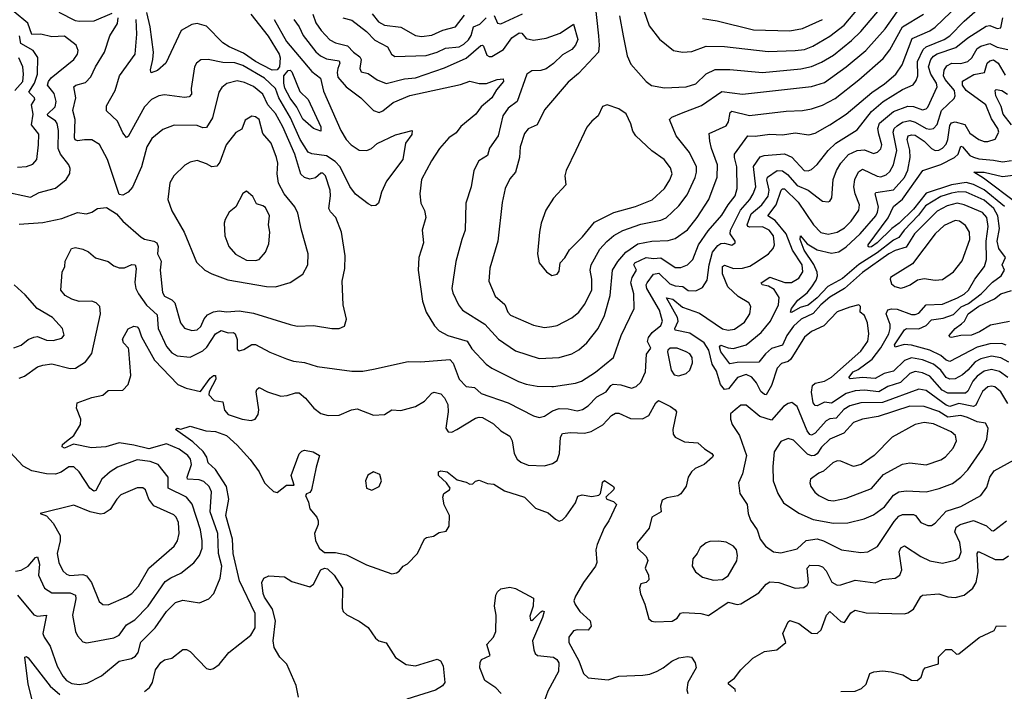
# Model space of a CAD drawing. Extents: x 1550320 to 1685906, y 509093 to 640511.
# Tile 419 of 532: x 1667228 to 1672645, y 570836 to 574535. Entities that reach past the tile are written whole.
import ezdxf

# ---------------------------------------------------------------- set-up
doc = ezdxf.new("R2010")
doc.units = 0

msp = doc.modelspace()

# ---------------------------------------------------------------- linework, layer by layer
at = {"layer": '0CON20XD'}
for points in [[(1670155, 572514), (1670165, 572514.1), (1670286, 572534), (1670318, 572545), (1670395, 572594.5), (1670495.4, 572674.6), (1670536.8, 572795), (1670608.8, 572945), (1670606.5, 573025), (1670591.1, 573085), (1670597.2, 573115), (1670621.6, 573155), (1670606.7, 573185), (1670612.8, 573195), (1670675, 573224.3), (1670715, 573220), (1670755, 573224), (1670835, 573170), (1670865, 573170.4), (1670901.4, 573185), (1670931.8, 573215), (1670962.1, 573295), (1671015, 573372.5), (1671091.3, 573458.7), (1671125, 573514.5), (1671164.1, 573565), (1671175.8, 573605), (1671173.2, 573725), (1671160, 573775), (1671161.1, 573795), (1671234.8, 573895.2), (1671275, 573893.5), (1671355, 573904.8), (1671425, 573900.3), (1671495, 573911.3), (1671569.1, 573900.9), (1671605, 573910), (1671685.6, 573955), (1671775.6, 574014.4), (1671915.9, 574134.1), (1671985, 574181.4), (1672049.1, 574235), (1672083.3, 574286.7), (1672138.6, 574431.4), (1672235.9, 574474.1), (1672265, 574493.6), (1672479.5, 574700.5)], [(1667225, 572560.3), (1667255, 572571.7), (1667325, 572622.7), (1667355, 572632.7), (1667405, 572638.7), (1667505.7, 572614.3), (1667534.2, 572615), (1667589.5, 572650.5), (1667624.2, 572695.8), (1667672.2, 572915), (1667668, 572955), (1667648.9, 572975), (1667625, 572983.8), (1667555, 572982.7), (1667514, 572995), (1667478, 573015), (1667453.8, 573045), (1667462, 573145), (1667475.7, 573175), (1667478.8, 573205), (1667512, 573275), (1667535, 573280), (1667575, 573271.8), (1667606.1, 573256.1), (1667645, 573223.3), (1667715, 573202.9), (1667745, 573179.6), (1667775, 573168.8), (1667805, 573167.9), (1667845, 573185.9), (1667862.5, 573185), (1667869.2, 573165), (1667862, 573088), (1667867.4, 573055), (1667880.7, 573025), (1667925, 572962.5), (1667985, 572910), (1667988.8, 572835), (1668036.2, 572735), (1668065, 572700.4), (1668095, 572684.1), (1668165, 572676.8), (1668235, 572711.2), (1668257.7, 572732.3), (1668305, 572804.1), (1668336.8, 572823.2), (1668375, 572810), (1668405, 572811.8), (1668413.9, 572803.9), (1668423.5, 572773.5), (1668425, 572720), (1668435, 572711.1), (1668460.9, 572719.1), (1668504.6, 572745.4), (1668525, 572745.4), (1668604, 572704), (1668696.3, 572666.3), (1668735, 572653.5), (1668795, 572647.8), (1668865, 572624.5), (1669055, 572598.9), (1669115, 572598.5), (1669175, 572609.5), (1669365, 572652.9), (1669435, 572650.8), (1669594.1, 572664.1), (1669613, 572643), (1669645.5, 572555), (1669685, 572515.7), (1669729.4, 572509.4), (1669766.1, 572476.1), (1669915.2, 572425.2), (1670055, 572353.3), (1670085, 572344.4), (1670115, 572351.8), (1670159.3, 572380.7), (1670195, 572392.9), (1670245, 572392.4), (1670295, 572381.6), (1670325, 572388.2), (1670355, 572407.9), (1670403, 572457), (1670455, 572486.1), (1670480.6, 572519.4), (1670493.1, 572526.9), (1670534.8, 572524.8), (1670594.3, 572505.7), (1670620, 572515), (1670645, 572538.1), (1670670.8, 572595), (1670676.9, 572693.1), (1670700, 572725), (1670682.8, 572762.8), (1670687.3, 572785), (1670707, 572813), (1670755, 572851.3), (1670765.2, 572875), (1670748, 572935), (1670678.3, 573055), (1670674.8, 573075), (1670679.4, 573085), (1670715, 573133.5), (1670745, 573139), (1670805, 573080.8), (1670835, 573068.7), (1670875.4, 573065.4), (1670905, 573044), (1670947.6, 573042.4), (1670985, 573059.1), (1671009.9, 573100.1), (1671020.4, 573185), (1671039.8, 573255), (1671068.7, 573291.3), (1671085, 573302.6), (1671105, 573303.6), (1671145, 573292.5), (1671164, 573305), (1671164.3, 573315), (1671136.6, 573355), (1671137.8, 573375), (1671193.4, 573486.6), (1671245, 573545.3), (1671263.3, 573575), (1671277.5, 573615), (1671264.4, 573725.6), (1671301, 573779), (1671323.2, 573786.8), (1671436, 573796), (1671476.8, 573776.8), (1671543.1, 573705), (1671565, 573702.7), (1671585, 573710.4), (1671615, 573737.3), (1671675, 573814.7), (1671718.2, 573855), (1671835, 573927.7), (1671915, 574028.9), (1671978.4, 574085), (1672085, 574149.5), (1672144.3, 574175.7), (1672160.8, 574199.2), (1672168.6, 574225), (1672167.8, 574305), (1672199.1, 574370.9), (1672215.1, 574384.9), (1672314.6, 574425.4), (1672345.3, 574445), (1672425, 574527.4), (1672555, 574639.6)], [(1670391.9, 574631.9), (1670413.2, 574445), (1670416.5, 574395), (1670411.5, 574355), (1670301.8, 574238.2), (1670245, 574191.1), (1670115, 574038), (1670075, 573956), (1670025, 573934), (1670005, 573908.8), (1669981.5, 573835), (1669977.5, 573775), (1669955.5, 573695), (1669925, 573659.2), (1669897.9, 573605), (1669881.7, 573528.3), (1669858.5, 573315), (1669814.5, 573165.5), (1669808.1, 573095), (1669843.1, 573013.1), (1669896.2, 572966.2), (1669913.9, 572923.9), (1669927.8, 572907.8), (1670055, 572851.8), (1670115, 572840.5)], [(1670775, 574160), (1670895, 574164.7), (1670947.9, 574182.1), (1671005, 574236.4), (1671055, 574260), (1671135, 574259.7), (1671315, 574244.7), (1671525, 574264.8), (1671585, 574277.8), (1671639.7, 574300.3), (1671705, 574339.7), (1671805, 574420.7), (1671855, 574468.7), (1671999.7, 574640.3)], [(1670875, 574356.2), (1670925, 574358.9), (1671005, 574389.3), (1671105, 574387.2), (1671345, 574359.2), (1671495, 574364.7), (1671545, 574370.8), (1671591.6, 574388.4), (1671685, 574444.7), (1671763.9, 574505), (1671892.1, 574657.9)], [(1667135, 573591.3), (1667287.5, 573557.5), (1667335, 573582.5), (1667425, 573606.2), (1667484.3, 573655), (1667503.1, 573686.9), (1667505.6, 573715), (1667498.9, 573735), (1667452, 573795), (1667438.9, 573825), (1667441, 573925), (1667433.9, 573963.9), (1667425, 573977.1), (1667382.3, 574005), (1667381.5, 574015), (1667422.4, 574055), (1667428.3, 574085), (1667417.9, 574127.9), (1667381.6, 574175), (1667385.8, 574195), (1667401.2, 574215), (1667525, 574315.6), (1667545.5, 574345), (1667549.5, 574365), (1667538.1, 574395), (1667475, 574443.5), (1667405, 574441.1), (1667344.3, 574454.3), (1667293.9, 574453.9), (1667271.9, 574515), (1667198.3, 574578.3)], [(1667735, 574568.9), (1667635, 574526.7), (1667555.3, 574524.7), (1667535, 574529.1), (1667445, 574574.8)], [(1668500, 574565), (1668595, 574444), (1668655.6, 574345.6), (1668660.9, 574325), (1668657.8, 574275), (1668645, 574257.8), (1668617.5, 574257.5), (1668564.6, 574284.6), (1668525, 574304.1), (1668459.5, 574349.5), (1668380, 574385), (1668345, 574407.2), (1668255, 574499.6), (1668205, 574512.9), (1668175, 574507.3), (1668115.6, 574475), (1668031.1, 574295), (1667985.3, 574254.7), (1667951.1, 574241.1), (1667947.9, 574257.9), (1667961.2, 574315), (1667963.1, 574355), (1667944.8, 574495.2), (1667927.4, 574575)], [(1668841.2, 574565), (1668857.8, 574517.8), (1668887.1, 574475), (1668935, 574423.3), (1668965, 574406.6), (1669031.6, 574391.6), (1669065, 574355.9), (1669100, 574330), (1669107.2, 574315), (1669098.9, 574265), (1669106.7, 574246.7), (1669145, 574239.2), (1669195, 574203.2), (1669245, 574183.2), (1669345, 574208.2), (1669405.6, 574214.4), (1669565, 574270.3), (1669685, 574322.3), (1669765, 574392.9), (1669775, 574394.4), (1669778.9, 574388.9), (1669798.8, 574338.8), (1669811.6, 574331.6), (1669825, 574332.5), (1669889.4, 574370.6), (1669934.8, 574435.2), (1669975, 574462), (1669990.2, 574460.2), (1670015, 574430.8), (1670055, 574421.8), (1670125, 574432.3), (1670200.8, 574460.8), (1670275, 574509.2), (1670298.8, 574425), (1670285.4, 574395), (1670265, 574370), (1670215, 574341.8), (1670165, 574292.7), (1670125, 574264.6), (1670095, 574254.1), (1670045, 574252.5), (1670018.7, 574235), (1669965.3, 574085), (1669915, 574046.6), (1669885.8, 574005), (1669860, 573895), (1669812, 573828), (1669802.4, 573787.6), (1669753.1, 573756.9), (1669725.8, 573705), (1669711.1, 573615), (1669683.3, 573525), (1669679.1, 573375), (1669659.5, 573325), (1669627, 573203), (1669605.5, 573054.5), (1669610.7, 573030.7), (1669642, 572965), (1669664.8, 572934.8), (1669787.4, 572857.4), (1669862.5, 572775), (1669955, 572710.9), (1670085, 572668.5)], [(1669167.6, 574567.6), (1669202.2, 574522.2), (1669235, 574505.2), (1669325, 574493.9), (1669405, 574448.5), (1669438.3, 574441.7), (1669495, 574449.8), (1669555, 574476.5), (1669625, 574495.4), (1669675, 574560.3)], [(1669838.6, 574558.6), (1669856.2, 574516.2), (1669875, 574512.3), (1669995, 574566.5)], [(1670085, 572668.5), (1670195, 572674.6), (1670265, 572694.5), (1670305, 572716.5), (1670347.3, 572755), (1670409.6, 572835), (1670444.7, 572905), (1670477.2, 573015), (1670489.4, 573155), (1670517.8, 573202.2), (1670562.3, 573255), (1670628.7, 573301.3), (1670705, 573314.2), (1670795, 573318), (1670835, 573329.6), (1670902.6, 573377.4), (1670955.3, 573445), (1671018.7, 573545), (1671065, 573666.7), (1671067.5, 573735), (1671033.3, 573825), (1671024.6, 573865), (1671022, 573908), (1671115, 573950.6), (1671127.1, 573972.9), (1671136.6, 574023.4), (1671145, 574030.8), (1671242.9, 574007.1), (1671445, 574031.2), (1671535.3, 574034.7), (1671585, 574043.9), (1671645, 574064.7), (1671715, 574100.3), (1671845, 574204), (1671978.3, 574321.7), (1672015, 574368.2), (1672085, 574496.1), (1672200, 574565)], [(1670115, 572840.5), (1670155, 572844.4), (1670185, 572850.9), (1670265, 572893.6), (1670304.5, 572925), (1670335, 572965.6), (1670375.3, 573045), (1670375.8, 573105), (1670367.1, 573155), (1670371.8, 573185), (1670418.8, 573271.2), (1670457.5, 573312.5), (1670496, 573346), (1670546.3, 573373.7), (1670645, 573409.2), (1670755, 573431.2), (1670785, 573443.9), (1670855, 573509.1), (1670900.7, 573569.3), (1670944.7, 573665), (1670952.2, 573695), (1670951.6, 573725), (1670912.5, 573802.5), (1670839.4, 573895), (1670803.5, 573985), (1670815, 573998.5), (1670869.7, 574019.7), (1670978.3, 574061.7), (1671091.3, 574138.7), (1671205, 574124.7), (1671585, 574166.9), (1671655, 574188), (1671775, 574274.7), (1671882.5, 574365), (1671989.4, 574485), (1672055, 574578.2)], [(1670528.7, 574555), (1670547.5, 574445), (1670570, 574335), (1670589.3, 574289.3), (1670675, 574193.8), (1670703.1, 574173.1), (1670775, 574160)], [(1670661.8, 574585), (1670691.2, 574501.2), (1670747.4, 574427.4), (1670824.6, 574364.6), (1670875, 574356.2)], [(1667225, 573409.6), (1667355, 573417.1), (1667460.4, 573439.6), (1667545, 573473.8), (1667595, 573465.6), (1667625, 573475.6), (1667655, 573495.5), (1667705, 573499.6), (1667760, 573465), (1667795.7, 573425), (1667896.8, 573336.8), (1667915.3, 573325.3), (1667965, 573315.3), (1667982.9, 573305), (1667989.2, 573285), (1667985.4, 573245), (1668006, 573205), (1668000.4, 573155), (1668013.3, 573033.3), (1668025, 573011.4), (1668065, 572991.8), (1668081.2, 572975), (1668113.2, 572865), (1668135, 572835.5), (1668175, 572822.5), (1668205, 572826.2), (1668223.9, 572845), (1668242, 572888), (1668260.5, 572909.5), (1668293.4, 572926.6), (1668325, 572931.8), (1668365, 572926.4), (1668435, 572931.2), (1668515, 572918.8), (1668716.1, 572856.1), (1668755, 572847.8), (1668845, 572850.6), (1668945.8, 572834.2), (1668986.1, 572833.9), (1669015, 572847.5), (1669026, 572885), (1669007.1, 572965), (1669002.5, 573095), (1669017.3, 573165), (1669018.5, 573235), (1668998.9, 573365), (1668967.5, 573445), (1668936.9, 573476.9), (1668928.5, 573495), (1668937.5, 573565), (1668935.4, 573595), (1668910.6, 573675), (1668895, 573690), (1668885, 573689.2), (1668855, 573664.3), (1668825, 573656.5), (1668795, 573666.4), (1668775, 573684.4), (1668741.5, 573795), (1668676.3, 573945), (1668635, 574018.9), (1668593.3, 574066.7), (1668565, 574125.4), (1668515, 574166.8), (1668465, 574189.2), (1668425, 574198.6), (1668367.3, 574182.7), (1668339.4, 574160.6), (1668323.2, 574135), (1668288.2, 573995), (1668255, 573940.6), (1668235, 573939.5), (1668205, 573952.5), (1668076.8, 573953.2), (1668015, 573930), (1667955, 573880.4), (1667926.6, 573835), (1667897.5, 573725), (1667847.7, 573612.3), (1667825, 573584.2), (1667795, 573568), (1667775, 573572.5), (1667711.5, 573765), (1667666.5, 573846.5), (1667625, 573872.2), (1667585, 573873.9), (1667545, 573868.2), (1667533.3, 573873.3), (1667529.1, 573885), (1667533.5, 573985), (1667519.6, 574035), (1667536.4, 574103.6), (1667525.4, 574164.6), (1667536, 574175), (1667590.4, 574189.6), (1667619.2, 574220.8), (1667644.1, 574275), (1667694.7, 574355), (1667724, 574446), (1667765, 574514), (1667768.9, 574545)], [(1668627.8, 574535), (1668696.2, 574415), (1668835, 574248.8), (1668882.4, 574212.4), (1668900.2, 574140.2), (1668993.8, 573925), (1669024.7, 573875), (1669052.2, 573845), (1669095, 573816.6), (1669138, 573815), (1669163.8, 573826.2), (1669195, 573853.1), (1669295, 573901.2), (1669386.7, 573925), (1669385, 573903.3), (1669351.2, 573855), (1669335.6, 573765), (1669245.8, 573645), (1669217.5, 573585), (1669209.2, 573550.8), (1669201.2, 573525), (1669187.7, 573512.3), (1669165, 573510), (1669145, 573521.4), (1669075, 573574.2), (1669045, 573615.7), (1668990.5, 573725), (1668963.7, 573753.7), (1668915, 573784.4), (1668835, 573795.2), (1668815, 573805.8), (1668771.7, 573875), (1668718.4, 573995), (1668654, 574105), (1668635, 574156.2), (1668575, 574211.9), (1668455, 574281.7), (1668412.3, 574297.7), (1668345, 574299.4), (1668264.5, 574315.5), (1668225, 574314), (1668201.2, 574295), (1668190, 574275), (1668172.1, 574155), (1668172.7, 574125), (1668159.6, 574110.4), (1668134.7, 574105.3), (1668025, 574120.5), (1667993.9, 574116.1), (1667953.3, 574095), (1667915, 574055.6), (1667825, 573891.2), (1667815, 573886), (1667795, 573912), (1667765.9, 573975.9), (1667705, 574032), (1667705, 574060), (1667752.3, 574145), (1667777.8, 574225), (1667863.8, 574345), (1667872.2, 574455), (1667869.3, 574535)], [(1668735.9, 574535), (1668765.9, 574495.9), (1668787.6, 574447.6), (1668857.3, 574357.3), (1668882.9, 574335), (1668915, 574318.4), (1668985, 574307.5), (1668988.6, 574295), (1668978.9, 574265), (1668974.2, 574244.2), (1668978.3, 574218.3), (1669024.3, 574164.3), (1669104.4, 574105), (1669173.8, 574035), (1669205, 574024.3), (1669225, 574031.9), (1669282.2, 574077.8), (1669375, 574118.1), (1669652.7, 574177.3), (1669705, 574196.7), (1669755, 574183.5), (1669796, 574184), (1669855, 574206.2), (1669888.3, 574208.3), (1669890, 574195), (1669851.1, 574148.9), (1669825, 574104.5), (1669766.9, 574055), (1669737.5, 574015), (1669654.1, 573945.9), (1669628.8, 573911.2), (1669588.1, 573885), (1669536.7, 573825), (1669492.8, 573757.2), (1669438.2, 573655), (1669429.5, 573575), (1669434.4, 573525), (1669454.5, 573484.5), (1669462.2, 573445), (1669442.2, 573375), (1669450, 573305), (1669424.4, 573225), (1669420.9, 573155), (1669443.3, 572985), (1669463.5, 572925), (1669509.2, 572849.2), (1669535, 572820.6), (1669583.8, 572795), (1669689.4, 572765), (1669715, 572721.9), (1669795, 572637.8), (1669825, 572616.4), (1669972.9, 572542.9), (1670015, 572527.8), (1670075, 572517.2), (1670155, 572514)], [(1669005, 574545.6), (1669055, 574532.1), (1669135, 574469.7), (1669182.6, 574422.6), (1669252.2, 574385), (1669273.9, 574343.9), (1669292, 574332), (1669465, 574337.5), (1669525, 574355.2), (1669571.4, 574378.6), (1669645, 574385.7), (1669670.7, 574399.3), (1669696.2, 574423.8), (1669711.9, 574448.1), (1669724.3, 574495.7), (1669759.5, 574510.5), (1669794.9, 574545.1)], [(1672664.6, 572564.6), (1672618, 572598), (1672575, 572607.9), (1672535, 572598.5), (1672495, 572571.1), (1672471.2, 572545), (1672445, 572489.1), (1672432.3, 572477.7), (1672335, 572477.7), (1672304, 572495), (1672235, 572571.7), (1672195, 572590.6), (1672155, 572596.7), (1672125, 572586.7), (1672073, 572537), (1672005.1, 572514.9), (1671955.1, 572484.9), (1671875, 572495.5), (1671825, 572491.3), (1671775, 572475.5), (1671695, 572422.6), (1671655, 572427.9), (1671615, 572408.8), (1671605, 572409.5), (1671594.2, 572425), (1671584, 572484), (1671589.2, 572520.8), (1671605, 572533.3), (1671655, 572543.9), (1671695, 572566.3), (1671855, 572708.5), (1671894.6, 572765), (1671900, 572805), (1671891.8, 572865), (1671875, 572906.2), (1671852, 572925), (1671853.3, 572955), (1671843.8, 572963.8), (1671795, 572952.5), (1671725, 572925.6), (1671651.7, 572848.3), (1671585, 572818.5), (1671545, 572786.9), (1671471.3, 572665), (1671455, 572652.9), (1671419.1, 572640.9), (1671395, 572615.6), (1671365, 572519.5), (1671335, 572469.5), (1671325, 572470), (1671305, 572487.3), (1671280.7, 572535), (1671256.3, 572566.3), (1671225, 572581), (1671177.3, 572565), (1671127.6, 572502.4), (1671105, 572498.2), (1671084, 572525), (1671061.5, 572598.5), (1671038.3, 572638.3), (1671019.6, 572715), (1670993.5, 572755), (1670915, 572809.1), (1670834.5, 572825), (1670831.8, 572835), (1670850.6, 572875), (1670847.5, 572895), (1670786.4, 573003.6), (1670821.9, 572995), (1670875, 572951.6), (1670967.7, 572917.7), (1671095, 572832.4), (1671125.3, 572824.7), (1671160.4, 572829.6), (1671215, 572868.9), (1671244.5, 572915), (1671251.1, 572955), (1671238.6, 572975), (1671181.1, 573011.1), (1671123.8, 573063.8), (1671095.2, 573135), (1671094.8, 573175.2), (1671105, 573183.1), (1671155, 573164.8), (1671204.2, 573165.8), (1671245, 573176.9), (1671286, 573204), (1671348.5, 573245), (1671373.6, 573275), (1671380, 573295), (1671375.8, 573345), (1671350.4, 573375), (1671315, 573393.5), (1671245, 573392.2), (1671234.5, 573395), (1671229.5, 573405), (1671252.1, 573465), (1671311.4, 573515), (1671345, 573562.7), (1671351.6, 573595), (1671337.8, 573652.3), (1671341.9, 573668.1), (1671395, 573704.8), (1671425, 573701.7), (1671451.6, 573681.6), (1671505, 573621.7), (1671566, 573596), (1671645, 573535.6), (1671675, 573531.4), (1671685, 573536), (1671696.4, 573553.6), (1671703.3, 573655), (1671721.2, 573705), (1671745.9, 573745), (1671788.1, 573791.9), (1671835, 573815.2), (1671875, 573818.2), (1671925, 573797.8), (1671946.9, 573805), (1671965, 573823.3), (1671971.6, 573845), (1671954.8, 573904.8), (1671949.5, 573935), (1671958.3, 573965), (1672035, 574029.8), (1672115, 574058), (1672145, 574056.6), (1672195, 574038.7), (1672215, 574043.1), (1672225, 574052.9), (1672275.3, 574165), (1672271.1, 574185), (1672241.6, 574235), (1672227.5, 574275), (1672240.2, 574315), (1672255, 574333.9), (1672275, 574346.5), (1672377.8, 574382.2), (1672445, 574434.8), (1672545, 574499.7), (1672565, 574502.6), (1672605, 574486.7), (1672625, 574490), (1672637.6, 574545)], [(1670985, 574541.8), (1671065, 574529.2), (1671265, 574478.4), (1671465, 574473.5)], [(1671465, 574473.5), (1671535, 574486.7), (1671644, 574536)], [(1667215, 573721.8), (1667265, 573725.5), (1667300.7, 573739.3), (1667322.9, 573765), (1667331.8, 573845), (1667332.7, 573905), (1667293, 573955), (1667302, 574015), (1667292.3, 574065), (1667310.3, 574095), (1667310, 574105), (1667278.9, 574135), (1667309.9, 574185), (1667325.6, 574235), (1667327.1, 574327.1), (1667302.3, 574365), (1667234.2, 574404.2), (1667226.6, 574445)], [(1672669.2, 572649.3), (1672625, 572672.9), (1672575, 572681.5), (1672515, 572667.2), (1672485, 572650), (1672444.6, 572605.3), (1672415, 572579), (1672375, 572556.7), (1672345, 572554.4), (1672325, 572564.3), (1672295, 572605.2), (1672255, 572637.8), (1672195, 572661.7), (1672135, 572672.5), (1672095, 572658), (1672035, 572599), (1671984.3, 572585.7), (1671935, 572559.5), (1671865, 572563.7), (1671797.3, 572557.3), (1671790, 572565), (1671813.3, 572595), (1671841.7, 572608.3), (1671917.8, 572665), (1671965, 572727.4), (1672009, 572805), (1672017.9, 572835), (1672017.1, 572857.1), (1671995.7, 572915), (1672003.4, 572936.6), (1672025, 572942.3), (1672055, 572939.8), (1672135, 572911.9), (1672155, 572910.6), (1672175, 572918.5), (1672215, 572964.7), (1672305, 572968.4), (1672386.9, 573003.1), (1672425, 573023.5), (1672447.5, 573045), (1672482.1, 573105), (1672536.7, 573175), (1672547.8, 573215), (1672544.8, 573314.8), (1672556.5, 573395), (1672548.1, 573445), (1672525, 573473.8), (1672425, 573516), (1672385, 573523.7), (1672329.8, 573510.2), (1672275, 573480.7), (1672151.1, 573355), (1672105, 573281.2), (1672045, 573263.5), (1672009.4, 573245), (1671865, 573143), (1671765.5, 573054.5), (1671685, 573006.2), (1671636, 572965), (1671593.5, 572916.5), (1671528.1, 572885), (1671485, 572847.8), (1671448.3, 572795), (1671425, 572742.5), (1671365, 572724.4), (1671330.6, 572695), (1671295, 572648.2), (1671175, 572647.4), (1671135, 572639.6), (1671084.9, 572705), (1671077.5, 572732.5), (1671085, 572742.9), (1671125, 572727.8), (1671154.8, 572724.8), (1671225, 572744.2), (1671307, 572813), (1671359, 572875), (1671403.2, 572965), (1671405.8, 573005), (1671379, 573049), (1671348.1, 573068.1), (1671313.3, 573075), (1671307.5, 573085), (1671355, 573116.8), (1671438.1, 573088.1), (1671475, 573087.1), (1671515, 573111.1), (1671536.9, 573146.9), (1671532.8, 573185), (1671478.8, 573265), (1671444, 573355), (1671385, 573428.3), (1671343.8, 573455), (1671389.5, 573515), (1671417.2, 573595), (1671425, 573603.3), (1671435, 573602.8), (1671510, 573530), (1671595, 573404.6), (1671635, 573362.9), (1671675, 573352.9), (1671725.7, 573364.3), (1671765, 573389.1), (1671803.2, 573425), (1671845.3, 573485), (1671847.6, 573515), (1671823.8, 573575), (1671816.7, 573615), (1671822.6, 573655), (1671843, 573697), (1671865, 573711.6), (1671945, 573672.5), (1671965, 573670.2), (1671995, 573681.2), (1672015, 573698.8), (1672035.5, 573734.5), (1672052.9, 573815), (1672032.9, 573915), (1672039.2, 573935), (1672055, 573950.5), (1672085, 573970.8), (1672125, 573979.3), (1672155, 573970.3), (1672215, 573936.1), (1672235, 573931.4), (1672255, 573935.3), (1672275, 573956.7), (1672298.8, 574035), (1672369.7, 574100.2), (1672374.1, 574115.9), (1672370.4, 574145), (1672319.9, 574205), (1672310, 574225), (1672313.7, 574256.3), (1672328.6, 574281.4), (1672355.6, 574294.4), (1672406, 574294), (1672445, 574304.8), (1672466.9, 574325), (1672495, 574376.3), (1672515, 574388.7), (1672565, 574402.9), (1672605, 574383), (1672665, 574370.3)], [(1667200.7, 574145), (1667245.6, 574195), (1667249.6, 574235), (1667245.2, 574275.2), (1667222.8, 574325)], [(1672655, 572741.6), (1672630.9, 572750.9), (1672565, 572749), (1672495, 572730.9), (1672345, 572653.3), (1672325, 572660.7), (1672296.3, 572686.3), (1672235, 572714.8), (1672135, 572743.1), (1672093.7, 572746.3), (1672045, 572730.9), (1672040, 572745), (1672095, 572827.5), (1672106.1, 572833.9), (1672175, 572831.5), (1672215, 572850.2), (1672245, 572882), (1672308.6, 572891.4), (1672365, 572910.4), (1672407.4, 572952.6), (1672447.8, 572972.2), (1672518.5, 573025), (1672580.6, 573089.4), (1672628.2, 573125), (1672645.4, 573155), (1672633.5, 573185), (1672652.2, 573225), (1672615.6, 573275), (1672604.9, 573314.9), (1672619.1, 573385), (1672608.9, 573455), (1672588.3, 573495), (1672535, 573541.6), (1672435, 573584.5), (1672395, 573586.7), (1672355, 573579.9), (1672295, 573560.7), (1672210.7, 573509.3), (1672172.5, 573457.5), (1672093.2, 573375), (1672065.1, 573334.9), (1672035, 573320.9), (1671945, 573250.5), (1671844.2, 573185.8), (1671755, 573109.8), (1671674.6, 573065.4), (1671615, 573003.5), (1671565, 572962.2), (1671521, 572949), (1671475, 572922.7), (1671469.2, 572925), (1671474.8, 572945), (1671509, 572991), (1671559.8, 573030.2), (1671586.6, 573063.4), (1671609.7, 573100.3), (1671616.7, 573125), (1671614.8, 573145), (1671597.2, 573187.2), (1671544, 573265), (1671522.7, 573325), (1671523.3, 573345), (1671560.2, 573300.2), (1671615, 573266.9), (1671695, 573248.3), (1671735, 573256.2), (1671775, 573283.5), (1671851.9, 573355), (1671937.3, 573455), (1671948.1, 573475), (1671953.4, 573505), (1671933.8, 573575), (1671937.3, 573582.7), (1672035, 573598.3), (1672096.5, 573665), (1672114.8, 573705.2), (1672127.9, 573775), (1672126, 573816), (1672109.7, 573875), (1672115.8, 573894.2), (1672135, 573900.4), (1672155, 573898.2), (1672204.9, 573864.9), (1672245, 573824.7), (1672265, 573814.7), (1672285, 573816.4), (1672305, 573826.6), (1672325, 573849.6), (1672334.1, 573875), (1672345, 573952.7), (1672355, 573965.8), (1672375, 573972.3), (1672427.3, 573957.3), (1672455, 573909.1), (1672505, 573875.5), (1672535, 573863.8), (1672555, 573863.8), (1672595, 573877.5), (1672614.6, 573915), (1672608.9, 573935), (1672575, 573988.6), (1672543.8, 574065), (1672434.8, 574145), (1672415.2, 574175), (1672414.4, 574195.6), (1672476.9, 574233.1), (1672536.2, 574243.8), (1672550.3, 574295), (1672565, 574308.6), (1672585, 574313.7), (1672612.1, 574295), (1672649.7, 574229.7)], [(1668885, 573921.2), (1668844.6, 573934.6), (1668785, 573986.6), (1668752.3, 574052.3), (1668715, 574102.4), (1668687.3, 574157.3), (1668681.4, 574185), (1668680.2, 574225), (1668705, 574254.7), (1668715, 574256.8), (1668725, 574247.3), (1668769.9, 574139.9), (1668815.4, 574095), (1668884.2, 573945), (1668885, 573921.2)], [(1672685.2, 573955), (1672638.6, 574015), (1672627.5, 574057.5), (1672598.1, 574115), (1672594.5, 574145), (1672600.2, 574149.8), (1672630.6, 574145), (1672662.5, 574125)], [(1670155, 573126.7), (1670185, 573132.5), (1670195, 573150), (1670202, 573195), (1670226.7, 573223.3), (1670252.4, 573267.6), (1670325, 573339.5), (1670390, 573420), (1670497.3, 573472.7), (1670615, 573505.3), (1670707.3, 573542.7), (1670774.6, 573605), (1670805, 573651.9), (1670817.7, 573685), (1670808.9, 573718.9), (1670773.5, 573765), (1670705, 573811.9), (1670617.5, 573895), (1670600.9, 573920.9), (1670590.5, 573960.5), (1670565, 574016.7), (1670525, 574043.8), (1670460, 574065), (1670435, 574057.5), (1670411.2, 574005), (1670375, 573976.7), (1670347.7, 573942.3), (1670288, 573815), (1670233.6, 573703.6), (1670226.2, 573675), (1670233.3, 573625), (1670165, 573551.2), (1670122, 573485), (1670096.9, 573415), (1670086.9, 573365), (1670076, 573246), (1670086.7, 573195), (1670126.1, 573146.1), (1670155, 573126.7)], [(1668635, 573063.8), (1668715, 573087.8), (1668785, 573132.9), (1668813.5, 573185), (1668814.4, 573245), (1668777.8, 573375), (1668758.8, 573468.8), (1668741.1, 573505), (1668682.1, 573575), (1668651.4, 573635), (1668644.7, 573685), (1668647.6, 573745), (1668641.3, 573775), (1668611.5, 573855), (1668565, 573908), (1668545, 573984.4), (1668525, 574000.6), (1668505, 574004.3), (1668467.9, 573982.1), (1668449.1, 573930.9), (1668417.4, 573912.6), (1668364, 573846), (1668329, 573751), (1668311.7, 573728.3), (1668285, 573724.5), (1668255, 573741.8), (1668205, 573758.5), (1668165, 573750.5), (1668136.2, 573733.8), (1668076, 573675), (1668053.6, 573636.4), (1668042.9, 573545), (1668065, 573482.5), (1668132.2, 573365), (1668200.2, 573200.2), (1668246.2, 573155), (1668285, 573134.4), (1668372.9, 573102.9), (1668585, 573066.2), (1668635, 573063.8)], [(1672645.3, 573505.3), (1672535, 573597.4), (1672475, 573626.5), (1672435, 573638), (1672355, 573625.1), (1672215, 573579), (1672145, 573491.7), (1672065.7, 573415), (1672025.9, 573384.1), (1671945.8, 573305), (1671915, 573283.8), (1671901.8, 573281.8), (1671896, 573285), (1671896.9, 573295), (1672006.4, 573443.6), (1672034.8, 573505.2), (1672085, 573546.8), (1672196.6, 573703.4), (1672295, 573737), (1672371, 573775), (1672391, 573795), (1672405, 573837.7), (1672415, 573833.9), (1672455, 573787.7), (1672475, 573777.3), (1672505, 573768.6), (1672585, 573761.2), (1672635, 573751.9), (1672685, 573759.7)], [(1672715, 573521.6), (1672531.3, 573661.3), (1672477.5, 573695), (1672534.2, 573695.8), (1672635, 573671.6), (1672798, 573692)], [(1668525, 573208.5), (1668545, 573214.6), (1668580, 573255), (1668599.2, 573300.8), (1668604.2, 573364.2), (1668596.1, 573405), (1668602.1, 573455), (1668579.6, 573499.6), (1668565, 573510.4), (1668530.6, 573520.6), (1668511.3, 573561.3), (1668475, 573590), (1668455, 573576.7), (1668417.5, 573505), (1668380.6, 573475), (1668357.5, 573435), (1668352.7, 573415), (1668356.2, 573345), (1668378.8, 573285), (1668415, 573242.9), (1668475, 573211.3), (1668525, 573208.5)], [(1672075, 573057.1), (1672095, 573062.2), (1672126.2, 573075), (1672167, 573103), (1672205, 573109.4), (1672265, 573101.1), (1672305, 573103.1), (1672364.6, 573145.4), (1672413, 573207), (1672454.6, 573325), (1672453.1, 573365), (1672432.1, 573402.1), (1672399.2, 573425), (1672375, 573428.9), (1672315, 573401.8), (1672263.8, 573355), (1672139.3, 573190.7), (1672018.8, 573115), (1672016.2, 573105), (1672025, 573080), (1672042.5, 573065), (1672075, 573057.1)], [(1667195, 572727.7), (1667235, 572742), (1667275, 572774.4), (1667305, 572787.1), (1667325, 572789.4), (1667375, 572770.6), (1667412.5, 572767.5), (1667459.5, 572780.5), (1667473, 572797), (1667462.5, 572835), (1667408, 572895), (1667323.5, 572943.5), (1667258.8, 573018.8), (1667196.9, 573075)], [(1672673.2, 572873.2), (1672568.2, 572851.8), (1672508.5, 572815), (1672465, 572798.2), (1672406.2, 572796.2), (1672355, 572784.6), (1672345.9, 572785.9), (1672340.8, 572795), (1672374.2, 572835), (1672409.5, 572860.5), (1672425.1, 572874.9), (1672445.9, 572915), (1672505, 572956.4), (1672591.8, 572998.2), (1672625, 573025.2), (1672685, 573043.1)], [(1667215, 571365.4), (1667305, 571258), (1667325, 571250.3), (1667375.4, 571255.4), (1667355.4, 571155), (1667362.1, 571135), (1667395.3, 571085.3), (1667434.8, 570974.8), (1667465, 570920), (1667486.2, 570895), (1667515, 570879.8), (1667555.9, 570874.1), (1667598.7, 570881.3), (1667678, 570922), (1667775, 571001.5), (1667842.4, 571017.6), (1667865, 571030), (1667879.3, 571050.7), (1667895, 571107.8), (1667973.3, 571185), (1668035.4, 571275), (1668085, 571326.2), (1668125, 571338.8), (1668216.7, 571323.3), (1668269.2, 571345), (1668296.7, 571375), (1668331.5, 571458.5), (1668339.5, 571525), (1668321.2, 571595), (1668317.8, 571705), (1668276.5, 571825), (1668283.1, 571935), (1668270, 571965), (1668240.8, 571990.9), (1668215, 572000.3), (1668151.2, 572005), (1668149.7, 572015), (1668172.7, 572085), (1668167.7, 572115), (1668152.9, 572135), (1668105, 572169.1), (1668035, 572198.8), (1667938.3, 572171.7), (1667855, 572192.3), (1667775, 572203.8), (1667702.3, 572182.3), (1667623.4, 572176.6), (1667523, 572197), (1667475, 572175.6), (1667461.9, 572181.9), (1667462.9, 572195), (1667485, 572214.2), (1667526, 572245), (1667562.5, 572305), (1667563.8, 572335), (1667541.2, 572395), (1667543.3, 572425), (1667625, 572454), (1667685, 572467.5), (1667715, 572492.2), (1667795, 572494.3), (1667824.2, 572525.8), (1667839.2, 572575), (1667828.8, 572715), (1667826.2, 572725), (1667798.8, 572755), (1667793.8, 572775), (1667825, 572832.5), (1667855, 572847.5), (1667875, 572843.8), (1667883.2, 572833.2), (1667898.7, 572788.7), (1667970.1, 572660.1), (1668097.5, 572525), (1668144.6, 572505.4), (1668222, 572488), (1668275, 572560.8), (1668295, 572576), (1668305.7, 572575.7), (1668306.5, 572555), (1668270, 572485), (1668269.2, 572469.2), (1668298.5, 572438.5), (1668345, 572430.8), (1668354.8, 572384.8), (1668375, 572360.8), (1668451.2, 572335), (1668501.7, 572328.3), (1668524.2, 572335.8), (1668539.1, 572360.9), (1668543, 572387), (1668528.9, 572485), (1668532.1, 572497.9), (1668545, 572508.6), (1668592, 572485), (1668665, 572462), (1668700, 572465), (1668745, 572480.7), (1668765, 572479.5), (1668799.8, 572449.8), (1668845.6, 572395), (1668885, 572366.5), (1668925, 572355.4), (1668985, 572357.1), (1669053.9, 572386.1), (1669085, 572391.8), (1669175, 572356.2), (1669235, 572361.2), (1669275, 572385.8), (1669325, 572383.3), (1669405, 572404.4), (1669455, 572434.4), (1669495, 572477.5), (1669507.3, 572482.7), (1669545, 572474.3), (1669565, 572453.1), (1669583.1, 572415), (1669585.3, 572374.7)], [(1670855, 572574.3), (1670895, 572585.7), (1670915, 572604), (1670929.6, 572645), (1670928.2, 572675), (1670915, 572694.4), (1670895, 572706.2), (1670844.4, 572725.6), (1670807.5, 572725), (1670793.3, 572715), (1670792, 572705), (1670812.7, 572605), (1670828.3, 572578.3), (1670855, 572574.3)], [(1672665, 572420.5), (1672625.8, 572485.8), (1672592.2, 572512.2), (1672575, 572516.4), (1672555, 572512.4), (1672525, 572486.9), (1672498, 572432), (1672488.2, 572411.8), (1672475, 572404), (1672395, 572421.2), (1672345, 572403.8), (1672325, 572412.6), (1672215, 572492.4), (1672175, 572500.3), (1671975, 572427), (1671855, 572425.6), (1671795, 572408.5), (1671762.6, 572387.4), (1671719.2, 572340.8), (1671685, 572336.2), (1671665, 572326.5), (1671605, 572257.8), (1671585, 572246), (1671575, 572250.4), (1671560.8, 572270.8), (1671504.7, 572404.7), (1671476.3, 572426.3), (1671455, 572421.1), (1671430, 572405), (1671365, 572328.5), (1671300.3, 572350.3), (1671225, 572411.4), (1671195, 572411.4), (1671165, 572385.6), (1671138.8, 572365), (1671138, 572335), (1671148, 572305), (1671188.2, 572245), (1671226.2, 572135), (1671205.5, 572034.5), (1671182.9, 571985), (1671190, 571925), (1671231.1, 571865), (1671235.9, 571815), (1671248.2, 571778.2), (1671285.6, 571725), (1671301.4, 571675), (1671330.6, 571635), (1671374.7, 571604.7), (1671415, 571598.8)], [(1669585.3, 572374.7), (1669572.7, 572285), (1669585, 572265.8), (1669605, 572264.2), (1669632.6, 572277.4), (1669735, 572340), (1669755, 572346.4), (1669775, 572344.5), (1669835, 572310), (1669875, 572270.6), (1669925, 572241.4), (1669938.2, 572215), (1669948.2, 572145), (1669965.2, 572115.2), (1669985, 572097.7), (1670025, 572080.7), (1670115, 572077.5), (1670158.7, 572091.3), (1670185, 572106.7), (1670198.2, 572145), (1670203.9, 572235), (1670215, 572255.6), (1670257.6, 572262.4), (1670335, 572258.5), (1670372.7, 572267.3), (1670437, 572303), (1670483.1, 572355), (1670505, 572368.5), (1670525, 572367.5), (1670588.6, 572338.6), (1670655, 572336.7), (1670689.1, 572355), (1670726.9, 572425), (1670743.2, 572436.8), (1670808.8, 572405), (1670835, 572386), (1670840.8, 572375), (1670821.2, 572278.8), (1670823.2, 572253.2), (1670834.5, 572235), (1670885, 572210), (1670959.2, 572205), (1670995, 572171.8), (1671036.2, 572146.2), (1671042.9, 572135), (1671040, 572125), (1670994.3, 572085), (1670945, 572062.7), (1670923.3, 572045), (1670905.3, 572014.7), (1670894.7, 571965.3), (1670866.2, 571923.8), (1670847.9, 571912.1), (1670787.6, 571902.4), (1670761.9, 571888.1), (1670753.5, 571856.5), (1670756.5, 571825), (1670706.5, 571795), (1670691.5, 571735), (1670624.3, 571654.3), (1670626.9, 571625), (1670675, 571579.4), (1670683.2, 571556.8), (1670669.4, 571515), (1670687.8, 571475), (1670689.2, 571450.8), (1670675, 571436.2), (1670645, 571428), (1670637.5, 571405), (1670643, 571373), (1670666.9, 571316.9), (1670690, 571235), (1670705, 571222.5), (1670725, 571219.2), (1670817, 571223), (1670845, 571240), (1670864.2, 571265.8), (1670878.8, 571271.2), (1670975, 571264.6), (1671016.7, 571253.3), (1671125, 571328.1), (1671175, 571314.2), (1671195, 571318.6), (1671295, 571377.8), (1671335, 571426.7), (1671355, 571439.6), (1671405, 571434.7), (1671495, 571404.1), (1671541.9, 571408.1), (1671559.8, 571420.2), (1671568.6, 571435), (1671560.4, 571515), (1671575, 571531.1), (1671625, 571529.6), (1671645, 571521.5), (1671665, 571500.5), (1671696.8, 571436.8), (1671725, 571420.7), (1671745, 571421.8), (1671825, 571448.4), (1671935, 571433.5), (1671975, 571452.9), (1672045, 571459.3), (1672069.6, 571475), (1672082.1, 571505), (1672066.4, 571605), (1672075, 571625.8), (1672095, 571638.1), (1672185, 571578.2), (1672235, 571555.4), (1672305, 571541.5), (1672375, 571558.5), (1672396.9, 571573.1), (1672406.8, 571605), (1672401, 571655), (1672373.7, 571715), (1672380.4, 571739.6), (1672401.9, 571755), (1672475, 571776.9), (1672546.9, 571746.9), (1672575, 571722), (1672585, 571720.8), (1672657.5, 571775)], [(1671705, 571761.9), (1671785, 571764), (1671874.1, 571785.9), (1671925, 571808.8), (1671985, 571851.8), (1672035, 571916.8), (1672064.4, 571935.6), (1672105, 571940.9), (1672215, 571935.4), (1672287.1, 571952.9), (1672359.9, 571980.1), (1672405.6, 572015), (1672443.7, 572056.4), (1672526.2, 572175), (1672549.2, 572225), (1672555.5, 572285.5), (1672542.2, 572312.2), (1672495, 572320), (1672443.3, 572345), (1672406.2, 572355), (1672335, 572345.9), (1672285, 572376.5), (1672205, 572404.4), (1672125, 572405.6), (1671950.7, 572349.3), (1671864.6, 572334.6), (1671815, 572315.9), (1671762.1, 572257.9), (1671684.8, 572225.2), (1671639.6, 572180.4), (1671615.4, 572144.6), (1671600, 572135), (1671585, 572133.4), (1671562.9, 572142.9), (1671485, 572219.5), (1671455, 572229.1), (1671415, 572211.9), (1671378.2, 572155), (1671371.1, 572075), (1671373.9, 571995), (1671398.2, 571925), (1671429.4, 571875), (1671515, 571817.1), (1671593.3, 571783.3), (1671705, 571761.9)], [(1667915, 570834.5), (1667942.2, 570857.8), (1667959.3, 570885), (1667975.5, 570955), (1668005, 570995.8), (1668025, 571008.8), (1668065, 571019.2), (1668125, 571066), (1668145, 571066), (1668165, 571055.8), (1668255, 570961.2), (1668275, 570956.2), (1668295, 570962), (1668325, 570984.2), (1668379.1, 571050.9), (1668498.6, 571145), (1668523.3, 571185), (1668523.3, 571265), (1668436.7, 571445), (1668402.9, 571595), (1668398.3, 571675), (1668361.7, 571805), (1668377.8, 571895), (1668366.5, 571965), (1668305, 572058.6), (1668264.8, 572094.8), (1668256.6, 572125), (1668236.4, 572156.4), (1668179.5, 572209.5), (1668085, 572277.5), (1668094.5, 572285.5), (1668115, 572279.2), (1668165, 572296), (1668251, 572271), (1668305, 572266.7), (1668366.5, 572245), (1668425, 572192.5), (1668495, 572112.2), (1668545.2, 572045.2), (1668575.5, 571985), (1668594.5, 571965)], [(1671705, 571884.6), (1671775, 571900), (1671915, 571953.8), (1671979.5, 572030.5), (1672085, 572086.5), (1672125, 572094.6), (1672216, 572084), (1672295, 572110.4), (1672322, 572128), (1672363.6, 572175), (1672381.1, 572215), (1672375.6, 572245), (1672352.5, 572265), (1672255, 572310), (1672205, 572315.9), (1672155, 572305.4), (1672027.5, 572235), (1671928.8, 572135), (1671856.7, 572085), (1671815, 572074.3), (1671745, 572104.5), (1671725, 572106.2), (1671701.9, 572095), (1671650.8, 572049.2), (1671625, 572037.3), (1671578, 572005), (1671574.3, 571985), (1671581.4, 571965), (1671603, 571933), (1671624, 571915), (1671675, 571889.1), (1671705, 571884.6)], [(1667205, 571498.7), (1667235, 571502.9), (1667275, 571524.7), (1667315, 571573.1), (1667325, 571577.5), (1667335.9, 571535.9), (1667331.6, 571475), (1667365, 571404.5), (1667405, 571378.7), (1667505, 571379.2), (1667534.6, 571365), (1667535.9, 571345), (1667518.9, 571255), (1667535.5, 571165), (1667545, 571142.5), (1667575, 571108.6), (1667595, 571103.1), (1667617, 571107), (1667745, 571130), (1667774.2, 571145.8), (1667815, 571203.2), (1667860.7, 571229.3), (1667935, 571305.4), (1668029, 571441), (1668058.6, 571461.4), (1668115, 571486.5), (1668185.3, 571544.7), (1668216.2, 571585), (1668231.5, 571625), (1668232.2, 571665), (1668222.1, 571725), (1668177.3, 571867.3), (1668145, 571904.7), (1668045, 571954.6), (1668044.7, 572014.7), (1667989.5, 572085), (1667945, 572101.7), (1667875, 572110.5), (1667765, 572071.2), (1667725.2, 572044.8), (1667680.4, 572005), (1667647.3, 571942.7), (1667635, 571938.5), (1667614.2, 571955), (1667555, 572045.7), (1667525, 572072.9), (1667498.3, 572071.7), (1667456.3, 572043.7), (1667425, 572031.9), (1667375, 572033.3), (1667295, 572049.7), (1667246.8, 572076.8), (1667173.8, 572155)], [(1668594.5, 571965), (1668625, 571936), (1668645, 571931.2), (1668695, 571971.4), (1668738, 571972), (1668720.5, 572025), (1668765.6, 572144.4), (1668780.4, 572159.6), (1668795, 572164.4), (1668842, 572155), (1668878, 572135), (1668858.7, 572071.3), (1668833.5, 571946.5), (1668825, 571931.9), (1668805, 571923.8), (1668800, 571915), (1668817.3, 571877.3), (1668825, 571841.1), (1668861.9, 571795), (1668870, 571775), (1668870.8, 571755), (1668849.2, 571705), (1668855, 571666.2), (1668875, 571624.4), (1668905, 571601.1), (1668965, 571600), (1669025, 571588.5), (1669135, 571533.3), (1669275, 571484), (1669301.7, 571488.3), (1669315, 571497.5), (1669337.5, 571525), (1669361.7, 571538.3), (1669416.2, 571595), (1669455, 571676.7), (1669465.9, 571684.1), (1669505, 571690), (1669535, 571710), (1669575, 571717.5), (1669590.8, 571745), (1669592.5, 571805), (1669563.9, 571863.9), (1669555.6, 571905), (1669562, 571925), (1669593.3, 571945), (1669596.7, 571955), (1669576.2, 571985), (1669532, 572025), (1669532.5, 572045), (1669545, 572050), (1669580, 572045), (1669635, 572001.1), (1669685, 571988), (1669705, 571976.2), (1669721.7, 571978.3), (1669735, 571993.3), (1669755, 571998.8), (1669800.7, 571980.7), (1669836.8, 571976.8), (1669895, 571940.5), (1670004.6, 571904.6), (1670065, 571845.7), (1670135, 571820), (1670175, 571784), (1670195, 571774), (1670215, 571780), (1670235, 571800.8), (1670286.4, 571875), (1670298.2, 571911.8), (1670322.1, 571917.9), (1670375, 571909.6), (1670414.2, 571915.9), (1670423.8, 571926.2), (1670431.6, 571971.6), (1670435, 571988.8), (1670445, 571998), (1670494.3, 571964.3), (1670499.2, 571955), (1670495.6, 571945), (1670452.9, 571905), (1670458.8, 571895), (1670495, 571882.3), (1670511.1, 571865), (1670469.1, 571775), (1670444.1, 571735.9), (1670404.6, 571645), (1670397.8, 571615), (1670402.9, 571545), (1670395.7, 571525), (1670329.1, 571435), (1670285, 571360.8), (1670277.5, 571335), (1670283.5, 571315), (1670310, 571275), (1670367.1, 571225), (1670372, 571195), (1670355, 571173.1), (1670295, 571175.4), (1670275, 571170), (1670250, 571135), (1670249.6, 571105), (1670303.8, 571005), (1670330, 570935), (1670355, 570910), (1670465, 570899.4), (1670525, 570919.4), (1670655.5, 570924.5), (1670695, 570930.9), (1670735, 570947.3), (1670768.6, 570965), (1670815, 571002.9), (1670855, 571021.4), (1670901.1, 571028.9), (1670923.8, 571025), (1670945, 570994), (1670950.5, 570965), (1670904.3, 570885), (1670899.2, 570845), (1670904.5, 570824.5)], [(1671415, 571598.8), (1671505, 571621.6), (1671555, 571666.4), (1671615, 571675.8), (1671650.6, 571665), (1671748.8, 571615), (1671855, 571600.4), (1671895, 571603.6), (1671947.1, 571632.9), (1672038.7, 571771.3), (1672065, 571800), (1672085, 571809.3), (1672145, 571810), (1672155.5, 571805), (1672185.4, 571765.4), (1672225, 571749.4), (1672245, 571750), (1672265, 571761.9), (1672325, 571828.9), (1672405, 571853.1), (1672515.8, 571914.2), (1672549.5, 571960.5), (1672565.3, 572015), (1672589.7, 572050.3), (1672698.5, 572111.5)], [(1669165, 571944.4), (1669206.3, 571963.7), (1669218.1, 571995), (1669209.3, 572029.3), (1669175, 572045.6), (1669143.2, 572026.8), (1669130.8, 571995), (1669136.2, 571955), (1669165, 571944.4)], [(1667715, 571313.1), (1667815, 571356.2), (1667845, 571375.5), (1667881.5, 571415), (1667939.1, 571515), (1668077.3, 571635), (1668095.4, 571665), (1668106.1, 571705), (1668101.1, 571765), (1668089.6, 571795), (1668075, 571808.8), (1667965, 571858.2), (1667937.5, 571895), (1667920, 571945), (1667905, 571956.9), (1667875, 571956.7), (1667785, 571918.5), (1667761.8, 571895), (1667725, 571837.8), (1667693.3, 571815), (1667672.6, 571812.6), (1667614.7, 571824.7), (1667525, 571861.1), (1667340, 571815), (1667375, 571802.5), (1667412.7, 571762.7), (1667449.6, 571695), (1667451.2, 571665), (1667434.6, 571595), (1667443.3, 571545), (1667465, 571500.6), (1667485, 571481.2), (1667503.8, 571473.8), (1667575, 571479.8), (1667595, 571472.9), (1667623.6, 571435), (1667665, 571330.8), (1667685, 571314.3), (1667715, 571313.1)], [(1671045, 571448.2), (1671095, 571451.5), (1671125, 571472.9), (1671172.5, 571555), (1671176.9, 571585), (1671171.4, 571615), (1671155.4, 571635.4), (1671115, 571656.7), (1671075, 571662.2), (1671025, 571660.6), (1671005, 571654.3), (1670971.7, 571628.3), (1670955.6, 571595), (1670931.1, 571565), (1670927.8, 571525), (1670945.7, 571495), (1670983.8, 571465), (1671045, 571448.2)], [(1671165.9, 570835.9), (1671165, 570846.2), (1671126.7, 570875), (1671126.7, 570885), (1671160.8, 570909.2), (1671196.2, 570955), (1671261.1, 571018.9), (1671325, 571056.2), (1671393.3, 571065), (1671443.3, 571105), (1671425.7, 571155), (1671455, 571218.8), (1671465, 571225.8), (1671515, 571208.9), (1671585, 571155.7), (1671615, 571154.5), (1671636.9, 571175), (1671666.9, 571255), (1671684.4, 571275.6), (1671745, 571220.6), (1671765, 571215.8), (1671801.2, 571268.8), (1671825, 571282.7), (1671885, 571267.8), (1672095, 571263.1), (1672115, 571268.6), (1672145, 571288), (1672185, 571358.8), (1672195, 571365.7), (1672285, 571373.6), (1672335, 571357.3), (1672375, 571352.2), (1672424.6, 571365.4), (1672472.5, 571405), (1672489.5, 571435), (1672501.9, 571495), (1672495.4, 571594.6), (1672503.1, 571606.9), (1672595, 571561.8), (1672638.7, 571561.3), (1672668.4, 571581.6)], [(1668762.6, 570805), (1668748.6, 570868.6), (1668698, 570985), (1668658.3, 571025), (1668628.3, 571078.3), (1668623.2, 571115), (1668634.8, 571225.2), (1668618.5, 571288.5), (1668575, 571354.6), (1668567.7, 571375), (1668559.4, 571435), (1668571.2, 571458.8), (1668597.7, 571472.3), (1668685, 571466.2), (1668725, 571441.2), (1668825, 571412), (1668845, 571426), (1668885.4, 571505), (1668905, 571514.7), (1668920.5, 571510.5), (1668958.2, 571475), (1669004.4, 571405), (1669002, 571295), (1669008, 571275), (1669026.8, 571256.8), (1669095, 571222.9), (1669145, 571188.1), (1669185, 571129.2), (1669203.8, 571115), (1669245, 571104), (1669295, 571021.9), (1669353.8, 570983.8), (1669405, 570976.9), (1669525, 571013.3), (1669543.9, 571003.9), (1669557.3, 570977.3), (1669566.2, 570885), (1669554, 570866), (1669515, 570842.9), (1669357.2, 570792.8)], [(1669876.5, 570825), (1669848, 570855), (1669787.1, 570895), (1669759.2, 570965), (1669760.6, 570995), (1669768.7, 571011.3), (1669815.8, 571034.2), (1669797.5, 571095), (1669834.4, 571135), (1669847.7, 571165), (1669849.4, 571255), (1669840, 571305), (1669846.7, 571365), (1669856.2, 571385), (1669875, 571400), (1669925, 571410), (1669955, 571403.3), (1670055, 571350), (1670052.9, 571305), (1670035, 571250), (1670038.8, 571228.8), (1670045, 571226.2), (1670055, 571234.2), (1670095, 571274.2), (1670105, 571280), (1670113.3, 571275), (1670105, 571242), (1670049.2, 571115), (1670056, 571065), (1670064.5, 571044.5), (1670077, 571033)], [(1671745, 570836), (1671825, 570837.5), (1671858.7, 570851.3), (1671884.2, 570875.8), (1671904.3, 570935), (1671926.4, 570943.6), (1671975, 570948.6), (1672022.7, 570942.7), (1672087.4, 570927.4), (1672135, 570898), (1672165, 570896.7), (1672187.5, 570915), (1672200, 570955), (1672210, 570965), (1672282.5, 570987.5), (1672283.6, 571026.4), (1672322.6, 571067.4), (1672355, 571065.8), (1672381.7, 571041.7), (1672395, 571043.3), (1672506.9, 571133.1), (1672589.1, 571170.9), (1672602.7, 571197.3), (1672655, 571195.6)], [(1670077, 571033), (1670165, 571023.9), (1670182.4, 571012.4), (1670193.8, 570993.8), (1670192.1, 570945), (1670132.7, 570837.3), (1670114.3, 570785)], [(1667298.2, 570781.8), (1667273.6, 570875), (1667256.7, 571025), (1667265, 571028.1), (1667275, 571020.5), (1667395.4, 570865.4), (1667448.7, 570818.7)]]:
    msp.add_lwpolyline(points, dxfattribs=at)

doc.saveas('drawing.dxf')
